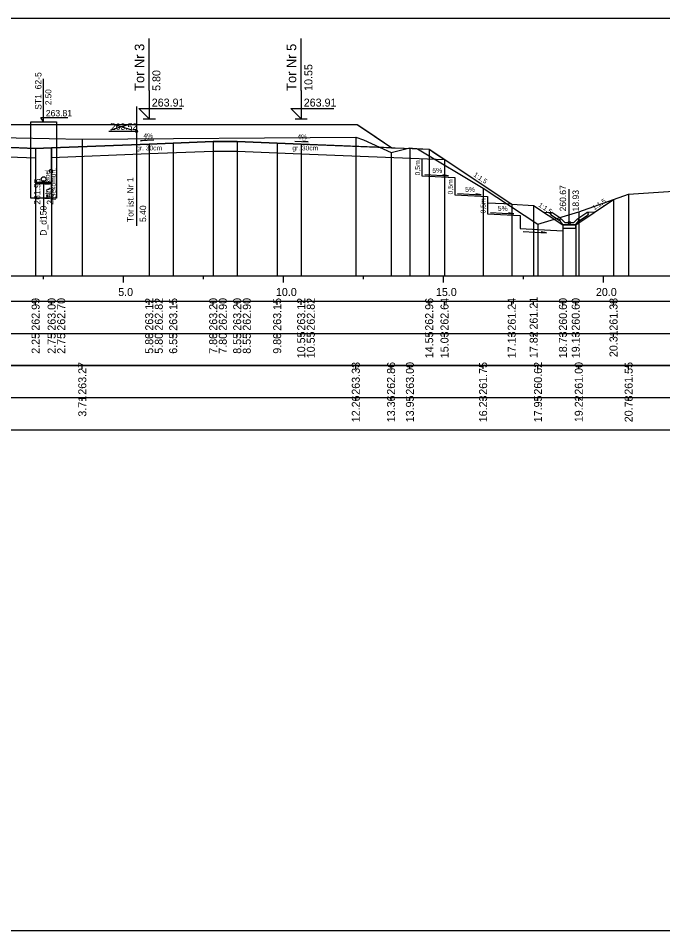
# Model space of a CAD drawing. Extents: x 6516023 to 6560129, y 5513077 to 5529206.
# Drawn here: x 6519959.92 to 6519980.06, y 5514484.66 to 5514513.16 of the extents above; entities that cross this region are included whole.
import ezdxf

# ---------------------------------------------------------------- set-up
doc = ezdxf.new("R2010")
doc.units = 0
for name, color, linetype in [('IR_default', 7, 'Continuous'), ('TOR_PRZEK_P-kable', 7, 'Continuous'), ('TOR_PRZEK_P-komponent', 7, 'Continuous'), ('TOR_PRZEK_P-odwodnienie', 7, 'Continuous'), ('TOR_PRZEK_P-opisy', 7, 'Continuous'), ('TOR_PRZEK_P-schodkowanie+wymiana', 7, 'Continuous'), ('TOR_PRZEK_P-tabelka istniejace', 7, 'Continuous'), ('TOR_PRZEK_P-tabelka projektowane', 7, 'Continuous'), ('TOR_PRZEK_P-teren istniejacy', 7, 'Continuous'), ('TOR_PRZEK_P-tory istniejace', 7, 'Continuous'), ('TOR_PRZEK_P-tory projektowane', 7, 'Continuous'), ('TOR_PRZEK_P-uklad odniesienia', 7, 'Continuous'), ('TOR_PRZEK_P-warstwa ochronna I', 7, 'Continuous'), ('TOR_PRZEK_P-warstwa ochronna II', 7, 'Continuous'), ('TOR_PS_T-skarpy projektowane', 7, 'Continuous'), ('TOR_RAMKI-ramka+tabelka 1', 7, 'Continuous')]:
    doc.layers.add(name, color=color, linetype=linetype)

msp = doc.modelspace()

# ---------------------------------------------------------------- linework, layer by layer
at = {"layer": 'IR_default'}
msp.add_lwpolyline([(6519957.626, 5514509.837), (6519959.963, 5514509.837), (6519961.499, 5514509.837), (6519962.263, 5514509.837), (6519964.6, 5514509.837), (6519965.763, 5514509.837), (6519966.598, 5514509.837), (6519967.013, 5514509.837), (6519969.35, 5514509.837), (6519970.513, 5514509.837), (6519970.874, 5514509.597), (6519971.598, 5514509.114), (6519972.376, 5514509.083), (6519972.763, 5514509.067), (6519972.976, 5514508.925), (6519973.405, 5514508.639), (6519975.343, 5514507.347), (6519976.028, 5514507.313), (6519976.943, 5514506.703), (6519977.343, 5514506.703), (6519978.524, 5514507.491)], dxfattribs=at)
at = {"layer": 'TOR_PRZEK_P-kable'}
msp.add_line((6519960.946, 5514508.388), (6519960.946, 5514507.415), dxfattribs=at)
msp.add_circle((6519960.946, 5514508.388), 0.05, dxfattribs=at)
at = {"layer": 'TOR_PRZEK_P-komponent'}
msp.add_lwpolyline([(6519951.963, 5514509.837), (6519955.463, 5514509.837), (6519956.463, 5514509.837), (6519959.963, 5514509.837), (6519962.263, 5514509.837), (6519965.763, 5514509.837), (6519967.013, 5514509.837), (6519970.513, 5514509.837), (6519971.598, 5514509.114), (6519968.763, 5514509.227), (6519968.013, 5514509.257), (6519966.763, 5514509.307), (6519966.013, 5514509.307), (6519964.763, 5514509.257), (6519964.013, 5514509.227), (6519960.963, 5514509.105), (6519960.463, 5514509.092), (6519958.122, 5514509.185), (6519957.46, 5514509.212), (6519955.434, 5514509.293), (6519954.463, 5514509.254), (6519953.713, 5514509.224), (6519950.873, 5514509.111), (6519950.873, 5514509.111)], close=True, dxfattribs=at)
at = {"layer": 'TOR_PRZEK_P-odwodnienie'}
for p, q in [((6519960.713, 5514509.917), (6519960.713, 5514511.267)), ((6519960.713, 5514509.917), (6519960.63, 5514510.055)), ((6519960.63, 5514510.055), (6519961.47, 5514510.055)), ((6519960.713, 5514508.056), (6519960.713, 5514507.121)), ((6519977.143, 5514506.773), (6519977.143, 5514507.817)), ((6519976.834, 5514506.832), (6519976.573, 5514507.006)), ((6519976.878, 5514506.899), (6519976.598, 5514507.086)), ((6519976.878, 5514506.899), (6519976.87, 5514506.886)), ((6519977.408, 5514506.899), (6519977.688, 5514507.086)), ((6519977.408, 5514506.899), (6519977.416, 5514506.886)), ((6519977.452, 5514506.832), (6519977.713, 5514507.006)), ((6519976.845, 5514506.849), (6519976.834, 5514506.832)), ((6519976.836, 5514506.868), (6519976.883, 5514506.892)), ((6519977.003, 5514506.773), (6519976.883, 5514506.892)), ((6519976.953, 5514506.703), (6519977.333, 5514506.703)), ((6519977.003, 5514506.773), (6519977.283, 5514506.773)), ((6519977.283, 5514506.773), (6519977.403, 5514506.892)), ((6519977.403, 5514506.892), (6519977.451, 5514506.868)), ((6519977.441, 5514506.849), (6519977.452, 5514506.832))]:
    msp.add_line(p, q, dxfattribs=at)
msp.add_lwpolyline([(6519960.313, 5514509.917), (6519961.113, 5514509.917), (6519961.113, 5514507.536), (6519960.313, 5514507.536)], close=True, dxfattribs=at)
for points in [[(6519960.463, 5514509.092), (6519960.463, 5514507.996), (6519960.963, 5514507.996), (6519960.963, 5514509.105)], [(6519960.463, 5514508.036), (6519960.963, 5514508.036)], [(6519976.352, 5514507.097), (6519976.598, 5514507.086)], [(6519976.548, 5514507.059), (6519976.598, 5514507.086)], [(6519976.548, 5514507.059), (6519976.573, 5514507.006)], [(6519977.935, 5514507.097), (6519977.688, 5514507.086)], [(6519977.738, 5514507.059), (6519977.688, 5514507.086)], [(6519977.738, 5514507.059), (6519977.713, 5514507.006)], [(6519976.87, 5514506.886), (6519976.835, 5514506.868)], [(6519976.835, 5514506.868), (6519976.845, 5514506.849)], [(6519976.883, 5514506.773), (6519976.836, 5514506.868)], [(6519976.953, 5514506.703), (6519976.883, 5514506.773)], [(6519977.343, 5514506.703), (6519976.943, 5514506.703), (6519976.943, 5514506.603), (6519977.343, 5514506.603), (6519977.343, 5514506.703)], [(6519977.333, 5514506.703), (6519977.403, 5514506.773)], [(6519977.403, 5514506.773), (6519977.451, 5514506.868)], [(6519977.416, 5514506.886), (6519977.451, 5514506.868)], [(6519977.451, 5514506.868), (6519977.441, 5514506.849)]]:
    msp.add_lwpolyline(points, dxfattribs=at)
for centre, radius in [((6519960.713, 5514508.131), 0.075), ((6519960.713, 5514508.056), 0.03), ((6519977.143, 5514506.773), 0.035)]:
    msp.add_circle(centre, radius, dxfattribs=at)
at = {"layer": 'TOR_PRZEK_P-opisy'}
for points in [[(6519964.157, 5514509.345), (6519963.739, 5514509.325), (6519963.907, 5514509.354)], [(6519968.567, 5514509.313), (6519968.985, 5514509.294), (6519968.818, 5514509.322)]]:
    msp.add_lwpolyline(points, dxfattribs=at)
at = {"layer": 'TOR_PRZEK_P-schodkowanie+wymiana'}
for p, q in [((6519972.538, 5514508.774), (6519972.538, 5514508.231)), ((6519972.538, 5514508.231), (6519973.56, 5514508.18)), ((6519973.56, 5514508.18), (6519973.56, 5514507.637)), ((6519973.56, 5514507.637), (6519974.583, 5514507.586)), ((6519974.583, 5514507.586), (6519974.583, 5514507.043)), ((6519975.343, 5514507.347), (6519974.583, 5514507.382)), ((6519974.583, 5514507.043), (6519975.606, 5514506.991)), ((6519975.606, 5514506.991), (6519975.606, 5514506.586)), ((6519975.606, 5514506.586), (6519976.943, 5514506.519))]:
    msp.add_line(p, q, dxfattribs=at)
at = {"layer": 'TOR_PRZEK_P-tabelka istniejace'}
for p, q in [((6519961.922, 5514502.206), (6519961.922, 5514502.306)), ((6519970.47, 5514502.206), (6519970.47, 5514502.306)), ((6519971.572, 5514502.206), (6519971.572, 5514502.306)), ((6519972.161, 5514502.206), (6519972.161, 5514502.306)), ((6519974.448, 5514502.206), (6519974.448, 5514502.306)), ((6519976.164, 5514502.206), (6519976.164, 5514502.306)), ((6519977.438, 5514502.206), (6519977.438, 5514502.306)), ((6519978.997, 5514502.206), (6519978.997, 5514502.306)), ((6519907.163, 5514501.306), (6520000.963, 5514501.306)), ((6519961.922, 5514501.206), (6519961.922, 5514501.306)), ((6519970.47, 5514501.206), (6519970.47, 5514501.306)), ((6519971.572, 5514501.206), (6519971.572, 5514501.306)), ((6519972.161, 5514501.206), (6519972.161, 5514501.306)), ((6519974.448, 5514501.206), (6519974.448, 5514501.306)), ((6519976.164, 5514501.206), (6519976.164, 5514501.306)), ((6519977.438, 5514501.206), (6519977.438, 5514501.306)), ((6519978.997, 5514501.206), (6519978.997, 5514501.306))]:
    msp.add_line(p, q, dxfattribs=at)
for points in [[(6519961.922, 5514509.38), (6519961.922, 5514505.306), (6519961.922, 5514505.176), (6519961.922, 5514505.106)], [(6519970.47, 5514509.438), (6519970.47, 5514505.306), (6519970.47, 5514505.176), (6519970.47, 5514505.106)], [(6519971.572, 5514508.967), (6519971.572, 5514505.306), (6519971.572, 5514505.176), (6519971.572, 5514505.106)], [(6519972.161, 5514509.105), (6519972.161, 5514505.306), (6519972.161, 5514505.176), (6519972.161, 5514505.106)], [(6519974.448, 5514507.854), (6519974.448, 5514505.306), (6519974.448, 5514505.176), (6519974.448, 5514505.106)], [(6519978.997, 5514507.658), (6519978.997, 5514505.306), (6519978.997, 5514505.176), (6519978.997, 5514505.106)], [(6519977.438, 5514507.106), (6519977.438, 5514505.306), (6519977.438, 5514505.176), (6519977.438, 5514505.106)], [(6519976.164, 5514506.726), (6519976.164, 5514505.306), (6519976.164, 5514505.176), (6519976.164, 5514505.106)]]:
    msp.add_lwpolyline(points, dxfattribs=at)
msp.add_lwpolyline([(6519907.163, 5514502.306), (6519907.163, 5514500.306), (6520000.963, 5514500.306), (6520000.963, 5514502.306)], close=True, dxfattribs=at)
at = {"layer": 'TOR_PRZEK_P-tabelka projektowane'}
for p, q in [((6519960.463, 5514504.206), (6519960.463, 5514504.306)), ((6519960.963, 5514504.206), (6519960.963, 5514504.306)), ((6519960.963, 5514504.206), (6519960.963, 5514504.306)), ((6519964.013, 5514504.206), (6519964.013, 5514504.306)), ((6519964.013, 5514504.206), (6519964.013, 5514504.306)), ((6519964.763, 5514504.206), (6519964.763, 5514504.306)), ((6519966.013, 5514504.206), (6519966.013, 5514504.306)), ((6519966.013, 5514504.206), (6519966.013, 5514504.306)), ((6519966.763, 5514504.206), (6519966.763, 5514504.306)), ((6519966.763, 5514504.206), (6519966.763, 5514504.306)), ((6519968.013, 5514504.206), (6519968.013, 5514504.306)), ((6519968.763, 5514504.206), (6519968.763, 5514504.306)), ((6519968.763, 5514504.206), (6519968.763, 5514504.306)), ((6519972.763, 5514504.206), (6519972.763, 5514504.306)), ((6519973.246, 5514504.206), (6519973.246, 5514504.306)), ((6519975.343, 5514504.206), (6519975.343, 5514504.306)), ((6519976.028, 5514504.206), (6519976.028, 5514504.306)), ((6519976.943, 5514504.206), (6519976.943, 5514504.306)), ((6519977.343, 5514504.206), (6519977.343, 5514504.306)), ((6519978.524, 5514504.206), (6519978.524, 5514504.306)), ((6519907.163, 5514503.306), (6520000.963, 5514503.306)), ((6519960.463, 5514503.206), (6519960.463, 5514503.306)), ((6519960.963, 5514503.206), (6519960.963, 5514503.306)), ((6519960.963, 5514503.206), (6519960.963, 5514503.306)), ((6519964.013, 5514503.206), (6519964.013, 5514503.306)), ((6519964.013, 5514503.206), (6519964.013, 5514503.306)), ((6519964.763, 5514503.206), (6519964.763, 5514503.306)), ((6519966.013, 5514503.206), (6519966.013, 5514503.306)), ((6519966.013, 5514503.206), (6519966.013, 5514503.306)), ((6519966.763, 5514503.206), (6519966.763, 5514503.306)), ((6519966.763, 5514503.206), (6519966.763, 5514503.306)), ((6519968.013, 5514503.206), (6519968.013, 5514503.306)), ((6519968.763, 5514503.206), (6519968.763, 5514503.306)), ((6519968.763, 5514503.206), (6519968.763, 5514503.306)), ((6519972.763, 5514503.206), (6519972.763, 5514503.306)), ((6519973.246, 5514503.206), (6519973.246, 5514503.306)), ((6519975.343, 5514503.206), (6519975.343, 5514503.306)), ((6519976.028, 5514503.206), (6519976.028, 5514503.306)), ((6519976.943, 5514503.206), (6519976.943, 5514503.306)), ((6519977.343, 5514503.206), (6519977.343, 5514503.306)), ((6519978.524, 5514503.206), (6519978.524, 5514503.306))]:
    msp.add_line(p, q, dxfattribs=at)
for points in [[(6519964.013, 5514509.227), (6519964.013, 5514505.306), (6519964.013, 5514505.176), (6519964.013, 5514505.106)], [(6519964.763, 5514509.257), (6519964.763, 5514505.306), (6519964.763, 5514505.176), (6519964.763, 5514505.106)], [(6519966.013, 5514509.307), (6519966.013, 5514505.306), (6519966.013, 5514505.176), (6519966.013, 5514505.106)], [(6519966.763, 5514509.307), (6519966.763, 5514505.306), (6519966.763, 5514505.176), (6519966.763, 5514505.106)], [(6519968.013, 5514509.257), (6519968.013, 5514505.306), (6519968.013, 5514505.176), (6519968.013, 5514505.106)], [(6519968.763, 5514509.227), (6519968.763, 5514505.306), (6519968.763, 5514505.176), (6519968.763, 5514505.106)], [(6519960.463, 5514509.092), (6519960.463, 5514505.306), (6519960.463, 5514505.176), (6519960.463, 5514505.106)], [(6519960.963, 5514509.105), (6519960.963, 5514505.306), (6519960.963, 5514505.176), (6519960.963, 5514505.106)], [(6519964.013, 5514508.927), (6519964.013, 5514505.306), (6519964.013, 5514505.176), (6519964.013, 5514505.106)], [(6519966.013, 5514509.007), (6519966.013, 5514505.306), (6519966.013, 5514505.176), (6519966.013, 5514505.106)], [(6519966.763, 5514509.007), (6519966.763, 5514505.306), (6519966.763, 5514505.176), (6519966.763, 5514505.106)], [(6519968.763, 5514508.925), (6519968.763, 5514505.306), (6519968.763, 5514505.176), (6519968.763, 5514505.106)], [(6519972.763, 5514509.067), (6519972.763, 5514505.306), (6519972.763, 5514505.176), (6519972.763, 5514505.106)], [(6519960.963, 5514508.805), (6519960.963, 5514505.306), (6519960.963, 5514505.176), (6519960.963, 5514505.106)], [(6519973.246, 5514508.746), (6519973.246, 5514505.306), (6519973.246, 5514505.176), (6519973.246, 5514505.106)], [(6519978.524, 5514507.491), (6519978.524, 5514505.306), (6519978.524, 5514505.176), (6519978.524, 5514505.106)], [(6519975.343, 5514507.347), (6519975.343, 5514505.306), (6519975.343, 5514505.176), (6519975.343, 5514505.106)], [(6519976.028, 5514507.313), (6519976.028, 5514505.306), (6519976.028, 5514505.176), (6519976.028, 5514505.106)], [(6519976.943, 5514506.703), (6519976.943, 5514505.306), (6519976.943, 5514505.176), (6519976.943, 5514505.106)], [(6519977.343, 5514506.703), (6519977.343, 5514505.306), (6519977.343, 5514505.176), (6519977.343, 5514505.106)]]:
    msp.add_lwpolyline(points, dxfattribs=at)
msp.add_lwpolyline([(6519907.163, 5514504.306), (6519907.163, 5514502.306), (6520000.963, 5514502.306), (6520000.963, 5514504.306)], close=True, dxfattribs=at)
at = {"layer": 'TOR_PRZEK_P-teren istniejacy'}
msp.add_lwpolyline([(6519955.717, 5514509.502), (6519961.922, 5514509.38), (6519970.47, 5514509.438), (6519970.715, 5514509.357), (6519971.572, 5514508.967), (6519972.161, 5514509.105), (6519972.396, 5514509.08), (6519974.448, 5514507.854), (6519976.164, 5514506.726), (6519977.438, 5514507.106), (6519978.997, 5514507.658), (6519981.177, 5514507.809)], dxfattribs=at)
at = {"layer": 'TOR_PRZEK_P-tory istniejace'}
for p, q in [((6519963.616, 5514510.397), (6519963.616, 5514506.676)), ((6519962.817, 5514509.668), (6519963.468, 5514509.871)), ((6519962.817, 5514509.871), (6519963.468, 5514509.668)), ((6519963.617, 5514509.621), (6519962.751, 5514509.621))]:
    msp.add_line(p, q, dxfattribs=at)
msp.add_circle((6519963.617, 5514509.621), 0.035, dxfattribs=at)
at = {"layer": 'TOR_PRZEK_P-tory projektowane'}
for p, q in [((6519964.013, 5514510.895), (6519964.013, 5514512.527)), ((6519968.763, 5514510.895), (6519968.763, 5514512.527)), ((6519964.013, 5514510.895), (6519964.013, 5514510.017)), ((6519968.763, 5514510.895), (6519968.763, 5514510.017)), ((6519964.013, 5514510.017), (6519963.694, 5514510.336)), ((6519963.694, 5514510.336), (6519965.038, 5514510.336)), ((6519968.763, 5514510.017), (6519968.444, 5514510.336)), ((6519968.444, 5514510.336), (6519969.788, 5514510.336)), ((6519963.821, 5514510.017), (6519964.205, 5514510.017)), ((6519968.571, 5514510.017), (6519968.955, 5514510.017))]:
    msp.add_line(p, q, dxfattribs=at)
at = {"layer": 'TOR_PRZEK_P-uklad odniesienia'}
for p, q in [((6519910.963, 5514505.106), (6520000.963, 5514505.106)), ((6519960.713, 5514505.006), (6519960.713, 5514505.106)), ((6519963.213, 5514504.906), (6519963.213, 5514505.106)), ((6519965.713, 5514505.006), (6519965.713, 5514505.106)), ((6519968.213, 5514504.906), (6519968.213, 5514505.106)), ((6519970.713, 5514505.006), (6519970.713, 5514505.106)), ((6519973.213, 5514504.906), (6519973.213, 5514505.106)), ((6519975.713, 5514505.006), (6519975.713, 5514505.106)), ((6519978.213, 5514504.906), (6519978.213, 5514505.106))]:
    msp.add_line(p, q, dxfattribs=at)
at = {"layer": 'TOR_PRZEK_P-warstwa ochronna I'}
for points in [[(6519949.137, 5514508.741), (6519953.713, 5514508.924), (6519955.434, 5514508.993), (6519956.323, 5514508.957), (6519958.213, 5514508.882), (6519960.463, 5514508.792)], [(6519960.963, 5514508.805), (6519964.013, 5514508.927), (6519966.013, 5514509.007), (6519966.763, 5514509.007), (6519968.763, 5514508.925), (6519973.246, 5514508.746)]]:
    msp.add_lwpolyline(points, dxfattribs=at)
at = {"layer": 'TOR_PRZEK_P-warstwa ochronna II'}
msp.add_lwpolyline([(6519958.213, 5514509.182), (6519960.463, 5514509.092), (6519960.963, 5514509.105), (6519964.013, 5514509.227), (6519964.763, 5514509.257), (6519966.013, 5514509.307), (6519966.763, 5514509.307), (6519968.013, 5514509.257), (6519968.763, 5514509.227), (6519972.763, 5514509.067), (6519975.343, 5514507.347), (6519976.028, 5514507.313), (6519976.943, 5514506.703), (6519977.343, 5514506.703), (6519978.524, 5514507.491)], dxfattribs=at)
at = {"layer": 'TOR_PS_T-skarpy projektowane'}
for points in [[(6519972.631, 5514508.275), (6519973.366, 5514508.236), (6519973.193, 5514508.267)], [(6519973.653, 5514507.681), (6519974.389, 5514507.642), (6519974.216, 5514507.672)], [(6519974.676, 5514507.087), (6519975.412, 5514507.047), (6519975.239, 5514507.078)], [(6519975.699, 5514506.493), (6519976.434, 5514506.453), (6519976.262, 5514506.484)]]:
    msp.add_lwpolyline(points, dxfattribs=at)
at = {"layer": 'TOR_RAMKI-ramka+tabelka 1'}
msp.add_lwpolyline([(6519904.513, 5514513.156), (6520152.013, 5514513.156), (6520152.013, 5514484.656), (6519904.513, 5514484.656)], close=True, dxfattribs=at)

# ---------------------------------------------------------------- texts
at = {"layer": 'TOR_PRZEK_P-kable'}
for s, height, p in [('Istn. kabel', 0.14999, (6519960.901, 5514507.491)), ('telekomun.', 0.15, (6519961.095, 5514507.463))]:
    msp.add_text(s, height=height, rotation=90.0511, dxfattribs=at).set_placement(p)
at = {"layer": 'TOR_PRZEK_P-odwodnienie'}
for s, height, p in [('ST1_62-5', 0.2, (6519960.646, 5514510.296)), ('2.50', 0.19, (6519960.956, 5514510.445)), ('261.95', 0.2, (6519960.613, 5514507.333)), ('2.50', 0.2, (6519961.013, 5514507.333)), ('260.67', 0.2, (6519977.043, 5514507.123)), ('18.93', 0.2, (6519977.443, 5514507.123)), ('D_d150', 0.2, (6519960.805, 5514506.363))]:
    msp.add_text(s, height=height, rotation=90, dxfattribs=at).set_placement(p)
msp.add_text('263.81', height=0.2, dxfattribs=at).set_placement((6519960.783, 5514510.092))
at = {"layer": 'TOR_PRZEK_P-opisy'}
for s, rotation, p in [('4%', 0.1515, (6519963.834, 5514509.41)), ('4%', 359.8485, (6519968.647, 5514509.379)), ('1:1,5', 325.9299, (6519974.134, 5514508.235)), ('1:1,5', 34.0701, (6519977.924, 5514507.153)), ('1:1,5', 325.9299, (6519976.162, 5514507.292))]:
    msp.add_text(s, height=0.15, rotation=rotation, dxfattribs=at).set_placement(p)
at = {"layer": 'TOR_PRZEK_P-schodkowanie+wymiana'}
for p in [(6519972.479, 5514508.247), (6519973.502, 5514507.653), (6519974.525, 5514507.058)]:
    msp.add_text('0,5m', height=0.1545, rotation=90, dxfattribs=at).set_placement(p)
at = {"layer": 'TOR_PRZEK_P-tabelka istniejace'}
for s, p in [('263.27', (6519962.047, 5514501.398)), ('263.33', (6519970.595, 5514501.398)), ('262.86', (6519971.697, 5514501.398)), ('263.00', (6519972.286, 5514501.398)), ('261.75', (6519974.573, 5514501.397)), ('260.62', (6519976.289, 5514501.4)), ('261.00', (6519977.563, 5514501.398)), ('261.55', (6519979.122, 5514501.397)), ('3.71', (6519962.047, 5514500.712)), ('12.26', (6519970.595, 5514500.538)), ('13.36', (6519971.697, 5514500.538)), ('13.95', (6519972.286, 5514500.537)), ('16.23', (6519974.573, 5514500.538)), ('17.95', (6519976.289, 5514500.537)), ('19.22', (6519977.563, 5514500.54)), ('20.78', (6519979.122, 5514500.538))]:
    msp.add_text(s, height=0.25, rotation=90, dxfattribs=at).set_placement(p)
at = {"layer": 'TOR_PRZEK_P-tabelka projektowane'}
for s, p in [('262.99', (6519960.588, 5514503.398)), ('263.00', (6519961.088, 5514503.398)), ('262.70', (6519961.388, 5514503.398)), ('263.12', (6519964.138, 5514503.4)), ('262.82', (6519964.438, 5514503.4)), ('263.15', (6519964.888, 5514503.397)), ('263.20', (6519966.138, 5514503.398)), ('262.90', (6519966.438, 5514503.398)), ('263.20', (6519966.888, 5514503.398)), ('262.90', (6519967.188, 5514503.398)), ('263.15', (6519968.138, 5514503.397)), ('263.12', (6519968.888, 5514503.4)), ('262.82', (6519969.188, 5514503.4)), ('262.96', (6519972.888, 5514503.398)), ('262.64', (6519973.367, 5514503.399)), ('261.24', (6519975.468, 5514503.399)), ('261.21', (6519976.153, 5514503.433)), ('260.60', (6519977.068, 5514503.398)), ('260.60', (6519977.468, 5514503.398)), ('261.38', (6519978.649, 5514503.398)), ('2.25', (6519960.588, 5514502.677)), ('2.75', (6519961.088, 5514502.677)), ('2.75', (6519961.388, 5514502.677)), ('5.80', (6519964.138, 5514502.678)), ('5.80', (6519964.438, 5514502.678)), ('6.55', (6519964.888, 5514502.677)), ('7.80', (6519966.138, 5514502.678)), ('7.80', (6519966.438, 5514502.678)), ('8.55', (6519966.888, 5514502.677)), ('8.55', (6519967.188, 5514502.677)), ('9.80', (6519968.138, 5514502.678)), ('10.55', (6519968.888, 5514502.537)), ('10.55', (6519969.188, 5514502.537)), ('14.55', (6519972.888, 5514502.537)), ('15.03', (6519973.367, 5514502.538)), ('17.13', (6519975.468, 5514502.538)), ('17.82', (6519976.153, 5514502.54)), ('18.73', (6519977.068, 5514502.538)), ('19.13', (6519977.468, 5514502.538)), ('20.31', (6519978.649, 5514502.573))]:
    msp.add_text(s, height=0.25, rotation=90, dxfattribs=at).set_placement(p)
at = {"layer": 'TOR_PRZEK_P-tory istniejace'}
msp.add_text('263.52', height=0.2, dxfattribs=at).set_placement((6519962.817, 5514509.671))
for s, rotation, p in [('Tor ist. Nr 1', 90.0511, (6519963.523, 5514506.791)), ('5.40', 90, (6519963.917, 5514506.791))]:
    msp.add_text(s, height=0.2, rotation=rotation, dxfattribs=at).set_placement(p)
at = {"layer": 'TOR_PRZEK_P-tory projektowane'}
for s, height, p in [('Tor Nr 3', 0.3, (6519963.858, 5514510.889)), ('Tor Nr 5', 0.3, (6519968.608, 5514510.889)), ('5.80', 0.25, (6519964.363, 5514510.887)), ('10.55', 0.25, (6519969.113, 5514510.887))]:
    msp.add_text(s, height=height, rotation=90, dxfattribs=at).set_placement(p)
for p in [(6519964.093, 5514510.397), (6519968.843, 5514510.397)]:
    msp.add_text('263.91', height=0.25, dxfattribs=at).set_placement(p)
at = {"layer": 'TOR_PRZEK_P-uklad odniesienia'}
for s, p in [('5.0', (6519963.044, 5514504.481)), ('10.0', (6519967.974, 5514504.481)), ('15.0', (6519972.974, 5514504.481)), ('20.0', (6519977.974, 5514504.481))]:
    msp.add_text(s, height=0.25, dxfattribs=at).set_placement(p)
at = {"layer": 'TOR_PRZEK_P-warstwa ochronna I'}
for p in [(6519963.607, 5514509.029), (6519968.487, 5514509.029)]:
    msp.add_text('gr. 30cm', height=0.15, dxfattribs=at).set_placement(p)
at = {"layer": 'TOR_PS_T-skarpy projektowane'}
for p in [(6519972.863, 5514508.327), (6519973.886, 5514507.733), (6519974.908, 5514507.139)]:
    msp.add_text('5%', height=0.1545, dxfattribs=at).set_placement(p)

doc.saveas('drawing.dxf')
